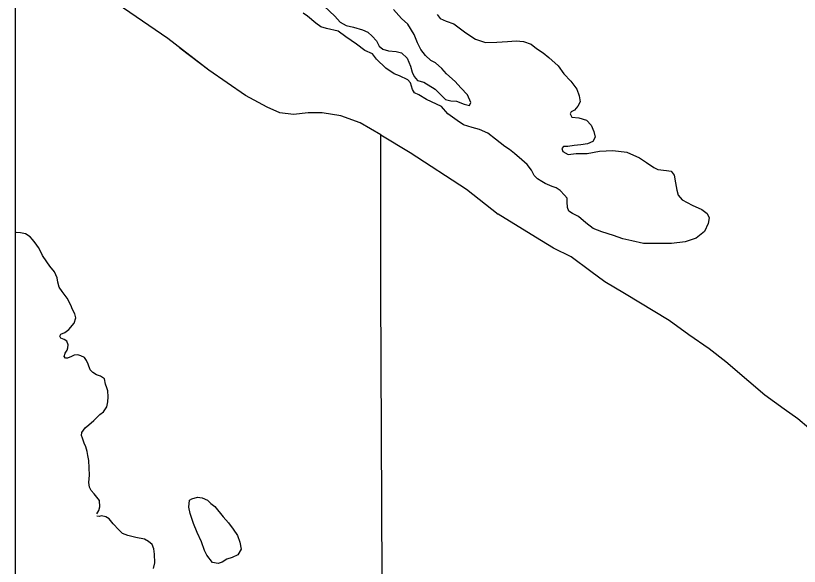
# Model space of a CAD drawing. Extents: x 1374139 to 1377472, y 1168351 to 1170484.
# Drawn here: x 1374299.15 to 1374342.18, y 1170093.91 to 1170124.13 of the extents above; entities that cross this region are included whole.
import ezdxf

# ---------------------------------------------------------------- set-up
doc = ezdxf.new("R2010")
doc.units = 0
doc.layers.add('26', color=7, linetype='Continuous')
doc.layers.add('Default', color=7, linetype='Continuous')

msp = doc.modelspace()

# ---------------------------------------------------------------- linework, layer by layer
at = {"layer": '26'}
msp.add_lwpolyline([(1374299.152, 1170388.771), (1375028.549, 1170388.771), (1375028.549, 1169604.285), (1374299.152, 1169604.285)], close=True, dxfattribs=at)
at = {"layer": 'Default'}
for points in [[(1374319.287, 1170089.378), (1374319.21, 1170109.002), (1374319.209, 1170117.582), (1374318.066, 1170118.25), (1374316.999, 1170118.63), (1374315.986, 1170118.8), (1374315.206, 1170118.794), (1374314.399, 1170118.708), (1374313.657, 1170118.803), (1374312.961, 1170119.1), (1374311.769, 1170119.747), (1374309.752, 1170121.14), (1374307.499, 1170122.868), (1374304.377, 1170125.04), (1374301.177, 1170127.161), (1374299.152, 1170128.614)], [(1374316.089, 1170124.646), (1374316.68, 1170124.106), (1374316.976, 1170123.771), (1374317.29, 1170123.597), (1374317.701, 1170123.505), (1374318.194, 1170123.345), (1374318.486, 1170123.231), (1374318.731, 1170123.005), (1374318.956, 1170122.739), (1374319.101, 1170122.461), (1374319.315, 1170122.295), (1374319.626, 1170122.201), (1374320.037, 1170122.159), (1374320.328, 1170122.085), (1374320.654, 1170121.801), (1374320.832, 1170121.363), (1374320.929, 1170121.035), (1374321.024, 1170120.786), (1374321.218, 1170120.569), (1374321.57, 1170120.476), (1374322.177, 1170120.098), (1374322.554, 1170119.734), (1374322.748, 1170119.528), (1374323.039, 1170119.463), (1374323.359, 1170119.44), (1374323.783, 1170119.268), (1374324.074, 1170119.204), (1374324.15, 1170119.366), (1374323.952, 1170119.793), (1374323.595, 1170120.166), (1374323.278, 1170120.521), (1374322.81, 1170120.942), (1374322.554, 1170121.228), (1374322.208, 1170121.532), (1374321.955, 1170121.677), (1374321.65, 1170121.951), (1374321.404, 1170122.267), (1374321.217, 1170122.634), (1374321.038, 1170123.102), (1374320.676, 1170123.666), (1374320.33, 1170123.979), (1374319.901, 1170124.472)], [(1374316.089, 1170124.646), (1374316.68, 1170124.106), (1374316.976, 1170123.771), (1374317.29, 1170123.597), (1374317.701, 1170123.505), (1374318.194, 1170123.345), (1374318.486, 1170123.231), (1374318.731, 1170123.005), (1374318.956, 1170122.739), (1374319.101, 1170122.461), (1374319.315, 1170122.295), (1374319.626, 1170122.201), (1374320.037, 1170122.159), (1374320.328, 1170122.085), (1374320.654, 1170121.801), (1374320.832, 1170121.363), (1374320.929, 1170121.035), (1374321.024, 1170120.786), (1374321.218, 1170120.569), (1374321.57, 1170120.476), (1374322.177, 1170120.098), (1374322.554, 1170119.734), (1374322.748, 1170119.528), (1374323.039, 1170119.463), (1374323.359, 1170119.44), (1374323.783, 1170119.268), (1374324.074, 1170119.204), (1374324.15, 1170119.366), (1374323.952, 1170119.793), (1374323.595, 1170120.166), (1374323.278, 1170120.521), (1374322.81, 1170120.942), (1374322.554, 1170121.228), (1374322.208, 1170121.532), (1374321.955, 1170121.677), (1374321.65, 1170121.951), (1374321.404, 1170122.267), (1374321.217, 1170122.634), (1374321.038, 1170123.102), (1374320.676, 1170123.666), (1374320.33, 1170123.979), (1374319.901, 1170124.472)], [(1374317.282, 1170122.966), (1374316.866, 1170123.278), (1374316.224, 1170123.425), (1374315.902, 1170123.509), (1374315.628, 1170123.714), (1374315.181, 1170124.096), (1374314.938, 1170124.261)], [(1374317.282, 1170122.966), (1374316.866, 1170123.278), (1374316.224, 1170123.425), (1374315.902, 1170123.509), (1374315.628, 1170123.714), (1374315.181, 1170124.096), (1374314.938, 1170124.261)], [(1374322.295, 1170124.19), (1374322.459, 1170123.972), (1374322.792, 1170123.829), (1374323.215, 1170123.677), (1374323.499, 1170123.462), (1374323.874, 1170123.189), (1374324.401, 1170122.839), (1374324.954, 1170122.66), (1374325.574, 1170122.672), (1374326.163, 1170122.704), (1374326.632, 1170122.754), (1374327.032, 1170122.702), (1374327.455, 1170122.57), (1374327.749, 1170122.335), (1374328.114, 1170122.092)], [(1374322.295, 1170124.19), (1374322.459, 1170123.972), (1374322.792, 1170123.829), (1374323.215, 1170123.677), (1374323.499, 1170123.462), (1374323.874, 1170123.189), (1374324.401, 1170122.839), (1374324.954, 1170122.66), (1374325.574, 1170122.672), (1374326.163, 1170122.704), (1374326.632, 1170122.754), (1374327.032, 1170122.702), (1374327.455, 1170122.57), (1374327.749, 1170122.335), (1374328.114, 1170122.092)], [(1374328.429, 1170121.828), (1374328.938, 1170121.377), (1374329.257, 1170120.932), (1374329.634, 1170120.529), (1374329.963, 1170120.104), (1374330.09, 1170119.736), (1374330.137, 1170119.396), (1374330.022, 1170119.153), (1374329.836, 1170118.939), (1374329.658, 1170118.855), (1374329.59, 1170118.734), (1374329.694, 1170118.555), (1374330.074, 1170118.523), (1374330.486, 1170118.401), (1374330.742, 1170118.126), (1374330.899, 1170117.768), (1374330.965, 1170117.469), (1374330.84, 1170117.215), (1374330.543, 1170117.089), (1374330.184, 1170117.032), (1374329.815, 1170117.004), (1374329.466, 1170116.947), (1374329.226, 1170116.942), (1374329.138, 1170116.84), (1374329.191, 1170116.681), (1374329.485, 1170116.506), (1374329.933, 1170116.566), (1374330.533, 1170116.558), (1374331.2, 1170116.691), (1374331.939, 1170116.736), (1374332.71, 1170116.642), (1374333.396, 1170116.325), (1374333.791, 1170116.072), (1374334.187, 1170115.789), (1374334.418, 1170115.694), (1374334.879, 1170115.633), (1374335.15, 1170115.598), (1374335.314, 1170115.371), (1374335.382, 1170114.962), (1374335.451, 1170114.552), (1374335.526, 1170114.273), (1374335.751, 1170114.017), (1374336.287, 1170113.727), (1374336.821, 1170113.497), (1374337.125, 1170113.273), (1374337.22, 1170113.034), (1374337.166, 1170112.732), (1374336.965, 1170112.277), (1374336.512, 1170111.927), (1374335.917, 1170111.725), (1374335.169, 1170111.63), (1374334.409, 1170111.624), (1374333.63, 1170111.629), (1374332.987, 1170111.766), (1374332.495, 1170111.886), (1374331.972, 1170112.066), (1374331.328, 1170112.274), (1374330.865, 1170112.455), (1374330.459, 1170112.757), (1374330.052, 1170113.11), (1374329.719, 1170113.264), (1374329.527, 1170113.4), (1374329.443, 1170113.599), (1374329.426, 1170113.919), (1374329.432, 1170114.12), (1374329.279, 1170114.277), (1374329.054, 1170114.533), (1374328.831, 1170114.689), (1374328.61, 1170114.745), (1374328.227, 1170114.917), (1374328.035, 1170115.034), (1374327.812, 1170115.18), (1374327.628, 1170115.366), (1374327.483, 1170115.644), (1374327.237, 1170115.97), (1374326.952, 1170116.225), (1374326.545, 1170116.567), (1374326.271, 1170116.792), (1374326.018, 1170116.948), (1374325.49, 1170117.348), (1374325.074, 1170117.68), (1374324.61, 1170117.881), (1374324.208, 1170117.984), (1374323.745, 1170118.145), (1374323.4, 1170118.378), (1374322.883, 1170118.749), (1374322.536, 1170119.143), (1374321.708, 1170119.527), (1374321.293, 1170119.789), (1374321.051, 1170119.894), (1374320.948, 1170120.073), (1374320.831, 1170120.441), (1374320.677, 1170120.609), (1374320.223, 1170120.82), (1374319.931, 1170120.934), (1374319.485, 1170121.246), (1374318.956, 1170121.737), (1374318.75, 1170122.043), (1374318.317, 1170122.215), (1374317.86, 1170122.556), (1374317.282, 1170122.966)], [(1374328.429, 1170121.828), (1374328.938, 1170121.377), (1374329.257, 1170120.932), (1374329.634, 1170120.529), (1374329.963, 1170120.104), (1374330.09, 1170119.736), (1374330.137, 1170119.396), (1374330.022, 1170119.153), (1374329.836, 1170118.939), (1374329.658, 1170118.855), (1374329.59, 1170118.734), (1374329.694, 1170118.555), (1374330.074, 1170118.523), (1374330.486, 1170118.401), (1374330.742, 1170118.126), (1374330.899, 1170117.768), (1374330.965, 1170117.469), (1374330.84, 1170117.215), (1374330.543, 1170117.089), (1374330.184, 1170117.032), (1374329.815, 1170117.004), (1374329.466, 1170116.947), (1374329.226, 1170116.942), (1374329.138, 1170116.84), (1374329.191, 1170116.681), (1374329.485, 1170116.506), (1374329.933, 1170116.566), (1374330.533, 1170116.558), (1374331.2, 1170116.691), (1374331.939, 1170116.736), (1374332.71, 1170116.642), (1374333.396, 1170116.325), (1374333.791, 1170116.072), (1374334.187, 1170115.789), (1374334.418, 1170115.694), (1374334.879, 1170115.633), (1374335.15, 1170115.598), (1374335.314, 1170115.371), (1374335.382, 1170114.962), (1374335.451, 1170114.552), (1374335.526, 1170114.273), (1374335.751, 1170114.017), (1374336.287, 1170113.727), (1374336.821, 1170113.497), (1374337.125, 1170113.273), (1374337.22, 1170113.034), (1374337.166, 1170112.732), (1374336.965, 1170112.277), (1374336.512, 1170111.927), (1374335.917, 1170111.725), (1374335.169, 1170111.63), (1374334.409, 1170111.624), (1374333.63, 1170111.629), (1374332.987, 1170111.766), (1374332.495, 1170111.886), (1374331.972, 1170112.066), (1374331.328, 1170112.274), (1374330.865, 1170112.455), (1374330.459, 1170112.757), (1374330.052, 1170113.11), (1374329.719, 1170113.264), (1374329.527, 1170113.4), (1374329.443, 1170113.599), (1374329.426, 1170113.919), (1374329.432, 1170114.12), (1374329.279, 1170114.277), (1374329.054, 1170114.533), (1374328.831, 1170114.689), (1374328.61, 1170114.745), (1374328.227, 1170114.917), (1374328.035, 1170115.034), (1374327.812, 1170115.18), (1374327.628, 1170115.366), (1374327.483, 1170115.644), (1374327.237, 1170115.97), (1374326.952, 1170116.225), (1374326.545, 1170116.567), (1374326.271, 1170116.792), (1374326.018, 1170116.948), (1374325.49, 1170117.348), (1374325.074, 1170117.68), (1374324.61, 1170117.881), (1374324.208, 1170117.984), (1374323.745, 1170118.145), (1374323.4, 1170118.378), (1374322.883, 1170118.749), (1374322.536, 1170119.143), (1374321.708, 1170119.527), (1374321.293, 1170119.789), (1374321.051, 1170119.894), (1374320.948, 1170120.073), (1374320.831, 1170120.441), (1374320.677, 1170120.609), (1374320.223, 1170120.82), (1374319.931, 1170120.934), (1374319.485, 1170121.246), (1374318.956, 1170121.737), (1374318.75, 1170122.043), (1374318.317, 1170122.215), (1374317.86, 1170122.556), (1374317.282, 1170122.966)], [(1374319.287, 1170089.378), (1374319.21, 1170109.002), (1374319.209, 1170117.582), (1374318.066, 1170118.25), (1374316.999, 1170118.63), (1374315.986, 1170118.8), (1374315.206, 1170118.794), (1374314.399, 1170118.708), (1374313.657, 1170118.803), (1374312.961, 1170119.1), (1374311.769, 1170119.747), (1374309.752, 1170121.14), (1374308.172, 1170122.352)], [(1374328.114, 1170122.092), (1374328.429, 1170121.828)], [(1374328.114, 1170122.092), (1374328.429, 1170121.828)], [(1374319.209, 1170117.582), (1374320.817, 1170116.612), (1374323.906, 1170114.6), (1374325.652, 1170113.232)], [(1374319.209, 1170117.582), (1374320.817, 1170116.612), (1374323.906, 1170114.6), (1374325.652, 1170113.232)], [(1374319.209, 1170117.582), (1374320.817, 1170116.612), (1374323.906, 1170114.6), (1374325.652, 1170113.232)], [(1374342.709, 1170101.487), (1374342.104, 1170102.01), (1374341.339, 1170102.528), (1374340.286, 1170103.298), (1374339.404, 1170104.053), (1374338.143, 1170105.127), (1374337.222, 1170105.841), (1374336.109, 1170106.609), (1374335.036, 1170107.408), (1374332.583, 1170108.887), (1374331.505, 1170109.526), (1374330.728, 1170110.094), (1374329.645, 1170110.893), (1374328.691, 1170111.365), (1374327.694, 1170111.966), (1374325.652, 1170113.232)], [(1374303.601, 1170096.789), (1374303.717, 1170096.981), (1374303.773, 1170097.183), (1374303.756, 1170097.514), (1374303.613, 1170097.711), (1374303.459, 1170097.888), (1374303.296, 1170098.066), (1374303.202, 1170098.254), (1374303.177, 1170098.504), (1374303.199, 1170098.916), (1374303.181, 1170099.316), (1374303.163, 1170099.717), (1374303.117, 1170099.996), (1374303.073, 1170100.216), (1374302.998, 1170100.465), (1374302.914, 1170100.674), (1374302.829, 1170100.943), (1374302.766, 1170101.092), (1374302.782, 1170101.263), (1374302.967, 1170101.517), (1374303.174, 1170101.672), (1374303.449, 1170101.918), (1374303.782, 1170102.235), (1374303.979, 1170102.389), (1374304.154, 1170102.654), (1374304.208, 1170102.935), (1374304.233, 1170103.206), (1374304.206, 1170103.537), (1374304.163, 1170103.706), (1374304.079, 1170103.905), (1374304.033, 1170104.195), (1374303.81, 1170104.341), (1374303.589, 1170104.426), (1374303.387, 1170104.543), (1374303.243, 1170104.7), (1374303.137, 1170105.009), (1374303.043, 1170105.207), (1374302.94, 1170105.375), (1374302.739, 1170105.462), (1374302.568, 1170105.508), (1374302.358, 1170105.494), (1374302.219, 1170105.431), (1374302.001, 1170105.336), (1374301.882, 1170105.334), (1374301.81, 1170105.433), (1374301.876, 1170105.615), (1374301.973, 1170105.767), (1374302.02, 1170105.898), (1374302.037, 1170106.069), (1374301.953, 1170106.258), (1374301.811, 1170106.355), (1374301.63, 1170106.422), (1374301.568, 1170106.541), (1374301.625, 1170106.652), (1374301.844, 1170106.737), (1374302.07, 1170106.902), (1374302.373, 1170107.258), (1374302.447, 1170107.551), (1374302.393, 1170107.76), (1374302.278, 1170108.008), (1374302.183, 1170108.247), (1374301.986, 1170108.624), (1374301.709, 1170108.989), (1374301.544, 1170109.226), (1374301.469, 1170109.505), (1374301.434, 1170109.735), (1374301.278, 1170110.063), (1374301.031, 1170110.389), (1374300.867, 1170110.626), (1374300.63, 1170110.972), (1374300.577, 1170111.091), (1374300.401, 1170111.408), (1374300.216, 1170111.655), (1374300.083, 1170111.853), (1374299.94, 1170111.991), (1374299.687, 1170112.156), (1374299.426, 1170112.211), (1374299.206, 1170112.226), (1374299.152, 1170112.216)], [(1374303.601, 1170096.789), (1374303.717, 1170096.981), (1374303.773, 1170097.183), (1374303.756, 1170097.514), (1374303.613, 1170097.711), (1374303.459, 1170097.888), (1374303.296, 1170098.066), (1374303.202, 1170098.254), (1374303.177, 1170098.504), (1374303.199, 1170098.916), (1374303.181, 1170099.316), (1374303.163, 1170099.717), (1374303.117, 1170099.996), (1374303.073, 1170100.216), (1374302.998, 1170100.465), (1374302.914, 1170100.674), (1374302.829, 1170100.943), (1374302.766, 1170101.092), (1374302.782, 1170101.263), (1374302.967, 1170101.517), (1374303.174, 1170101.672), (1374303.449, 1170101.918), (1374303.782, 1170102.235), (1374303.979, 1170102.389), (1374304.154, 1170102.654), (1374304.208, 1170102.935), (1374304.233, 1170103.206), (1374304.206, 1170103.537), (1374304.163, 1170103.706), (1374304.079, 1170103.905), (1374304.033, 1170104.195), (1374303.81, 1170104.341), (1374303.589, 1170104.426), (1374303.387, 1170104.543), (1374303.243, 1170104.7), (1374303.137, 1170105.009), (1374303.043, 1170105.207), (1374302.94, 1170105.375), (1374302.739, 1170105.462), (1374302.568, 1170105.508), (1374302.358, 1170105.494), (1374302.219, 1170105.431), (1374302.001, 1170105.336), (1374301.882, 1170105.334), (1374301.81, 1170105.433), (1374301.876, 1170105.615), (1374301.973, 1170105.767), (1374302.02, 1170105.898), (1374302.037, 1170106.069), (1374301.953, 1170106.258), (1374301.811, 1170106.355), (1374301.63, 1170106.422), (1374301.568, 1170106.541), (1374301.625, 1170106.652), (1374301.844, 1170106.737), (1374302.07, 1170106.902), (1374302.373, 1170107.258), (1374302.447, 1170107.551), (1374302.393, 1170107.76), (1374302.278, 1170108.008), (1374302.183, 1170108.247), (1374301.986, 1170108.624), (1374301.709, 1170108.989), (1374301.544, 1170109.226), (1374301.469, 1170109.505), (1374301.434, 1170109.735), (1374301.278, 1170110.063), (1374301.031, 1170110.389), (1374300.867, 1170110.626), (1374300.63, 1170110.972), (1374300.577, 1170111.091), (1374300.401, 1170111.408), (1374300.216, 1170111.655), (1374300.083, 1170111.853), (1374299.94, 1170111.991), (1374299.687, 1170112.156), (1374299.426, 1170112.211), (1374299.206, 1170112.226), (1374299.152, 1170112.216)], [(1374310.541, 1170096.618), (1374310.837, 1170096.293), (1374311.094, 1170095.958), (1374311.331, 1170095.602), (1374311.468, 1170095.234), (1374311.526, 1170094.854), (1374311.352, 1170094.54), (1374311.045, 1170094.403), (1374310.747, 1170094.297), (1374310.49, 1170094.141), (1374310.262, 1170094.067), (1374309.951, 1170094.12), (1374309.653, 1170094.515), (1374309.528, 1170094.773), (1374309.359, 1170095.251), (1374309.119, 1170095.767), (1374308.909, 1170096.264), (1374308.728, 1170096.802), (1374308.651, 1170097.161), (1374308.703, 1170097.543), (1374308.832, 1170097.616), (1374309.14, 1170097.712), (1374309.4, 1170097.678), (1374309.683, 1170097.543), (1374309.876, 1170097.366), (1374310.079, 1170097.2)], [(1374310.541, 1170096.618), (1374310.837, 1170096.293), (1374311.094, 1170095.958), (1374311.331, 1170095.602), (1374311.468, 1170095.234), (1374311.526, 1170094.854), (1374311.352, 1170094.54), (1374311.045, 1170094.403), (1374310.747, 1170094.297), (1374310.49, 1170094.141), (1374310.262, 1170094.067), (1374309.951, 1170094.12), (1374309.653, 1170094.515), (1374309.528, 1170094.773), (1374309.359, 1170095.251), (1374309.119, 1170095.767), (1374308.909, 1170096.264), (1374308.728, 1170096.802), (1374308.651, 1170097.161), (1374308.703, 1170097.543), (1374308.832, 1170097.616), (1374309.14, 1170097.712), (1374309.4, 1170097.678), (1374309.683, 1170097.543), (1374309.876, 1170097.366), (1374310.079, 1170097.2)], [(1374310.079, 1170097.2), (1374310.541, 1170096.618)], [(1374310.079, 1170097.2), (1374310.541, 1170096.618)], [(1374304.818, 1170095.921), (1374304.502, 1170096.236), (1374304.286, 1170096.512), (1374304.104, 1170096.618), (1374303.863, 1170096.674), (1374303.734, 1170096.651), (1374303.603, 1170096.668)], [(1374304.818, 1170095.921), (1374304.502, 1170096.236), (1374304.286, 1170096.512), (1374304.104, 1170096.618), (1374303.863, 1170096.674), (1374303.734, 1170096.651), (1374303.603, 1170096.668)], [(1374306.719, 1170093.784), (1374306.793, 1170094.097), (1374306.783, 1170094.578), (1374306.738, 1170094.877), (1374306.643, 1170095.116), (1374306.44, 1170095.282), (1374306.217, 1170095.408), (1374305.756, 1170095.489), (1374305.304, 1170095.6), (1374305.022, 1170095.705), (1374304.818, 1170095.921)], [(1374306.719, 1170093.784), (1374306.793, 1170094.097), (1374306.783, 1170094.578), (1374306.738, 1170094.877), (1374306.643, 1170095.116), (1374306.44, 1170095.282), (1374306.217, 1170095.408), (1374305.756, 1170095.489), (1374305.304, 1170095.6), (1374305.022, 1170095.705), (1374304.818, 1170095.921)]]:
    msp.add_lwpolyline(points, dxfattribs=at)

doc.saveas('drawing.dxf')
